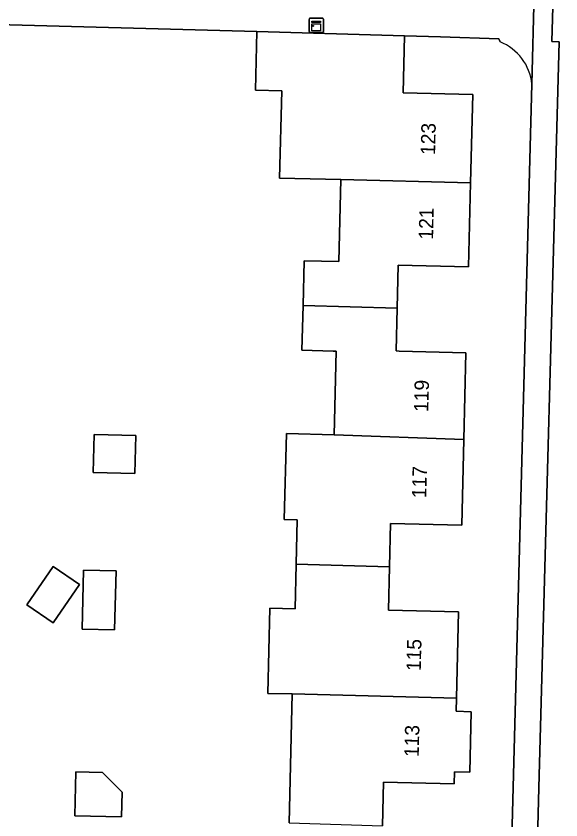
# Model space of a CAD drawing. Extents: x 162082 to 163401, y 388089 to 388636.
# Drawn here: x 162285.6 to 162323.5, y 388217.4 to 388273.3 of the extents above; entities that cross this region are included whole.
import ezdxf

# ---------------------------------------------------------------- set-up
doc = ezdxf.new("R2010")
doc.units = 0
for name, color, linetype in [('IMGEO_Erf', 7, 'Continuous'), ('IMGEO_Fietspad_gesloten', 7, 'Continuous'), ('IMGEO_Kast', 7, 'Continuous'), ('IMGEO_Pand', 7, 'Continuous'), ('IMGEO_Pand_nummerreeks', 7, 'Continuous'), ('IMGEO_Voetpad_open', 7, 'Continuous')]:
    doc.layers.add(name, color=color, linetype=linetype)

msp = doc.modelspace()

# ---------------------------------------------------------------- linework, layer by layer
at = {"layer": 'IMGEO_Erf'}
for points in [[(162304.806, 388226.156), (162303.113, 388226.196), (162303.254, 388232.113), (162305.006, 388232.071), (162305.08, 388235.17), (162305.154, 388238.272), (162304.253, 388238.294), (162304.396, 388244.262), (162307.719, 388244.182), (162307.858, 388249.995), (162307.65, 388250), (162305.485, 388250.052), (162305.56, 388253.17), (162305.634, 388256.284), (162308.049, 388256.226), (162308.185, 388261.921), (162303.928, 388262.022), (162304.073, 388268.103), (162302.245, 388268.147), (162302.342, 388272.22), (162263.7, 388273.276)], [(162319.266, 388271.498), (162319.18, 388271.723), (162315.121, 388271.847), (162312.61, 388271.92), (162312.515, 388267.96), (162317.356, 388267.844), (162317.21, 388261.705), (162317.07, 388255.854), (162312.167, 388255.971), (162312.096, 388252.984), (162312.025, 388250.005), (162312.234, 388250), (162316.884, 388249.889), (162316.74, 388243.852), (162316.598, 388237.899), (162311.645, 388238.017), (162311.573, 388234.99), (162311.501, 388231.974), (162316.36, 388231.859), (162316.217, 388225.87), (162316.195, 388224.95), (162317.245, 388224.924), (162317.144, 388220.726), (162316.094, 388220.751), (162316.074, 388219.901), (162311.153, 388220.018), (162311.081, 388216.991)], [(162319.131, 388179.663), (162320.158, 388219.684), (162321.465, 388268.569)], [(162304.592, 388217.19), (162304.806, 388226.156)]]:
    msp.add_lwpolyline(points, dxfattribs=at)
for points in [[(162290.974, 388241.548), (162291.037, 388244.189), (162293.937, 388244.12), (162293.874, 388241.479)], [(162286.363, 388232.352), (162288.176, 388235.015), (162290.008, 388233.768), (162288.195, 388231.105)], [(162290.203, 388230.667), (162290.301, 388234.774), (162292.556, 388234.72), (162292.458, 388230.614)], [(162292.937, 388217.603), (162289.681, 388217.681), (162289.754, 388220.734), (162291.626, 388220.69), (162292.978, 388219.338)]]:
    msp.add_lwpolyline(points, close=True, dxfattribs=at)
msp.add_arc((162317.954, 388268.223), 3.528, 5.6241, 68.172, dxfattribs=at)
at = {"layer": 'IMGEO_Fietspad_gesloten'}
msp.add_lwpolyline([(162328.116, 388454.582), (162328.029, 388450.685), (162327.347, 388422.874), (162326.755, 388399.008), (162326.261, 388398.982), (162326.033, 388389.849), (162326.541, 388389.838), (162325.438, 388348.309), (162323.174, 388282.796), (162322.856, 388271.532), (162323.359, 388271.511), (162321.941, 388219.637), (162320.374, 388158.154), (162320.194, 388151.229)], dxfattribs=at)
at = {"layer": 'IMGEO_Kast'}
for p, q in [((162305.975, 388272.224), (162305.975, 388273.065)), ((162305.975, 388273.065), (162305.975, 388272.224)), ((162306.05, 388273.149), (162306.891, 388273.149)), ((162306.891, 388273.149), (162306.05, 388273.149)), ((162306.975, 388273.074), (162306.975, 388272.233)), ((162306.975, 388272.233), (162306.975, 388273.074)), ((162306.9, 388272.149), (162306.059, 388272.149)), ((162306.059, 388272.149), (162306.9, 388272.149))]:
    msp.add_line(p, q, dxfattribs=at)
for points in [[(162306.17, 388272.939), (162306.77, 388272.939), (162306.77, 388272.854), (162306.17, 388272.854), (162306.17, 388272.939)], [(162306.17, 388272.764), (162306.77, 388272.764), (162306.77, 388272.275), (162306.17, 388272.275), (162306.17, 388272.764)]]:
    msp.add_lwpolyline(points, dxfattribs=at)
msp.add_circle((162306.254, 388272.613), 0.0377, dxfattribs=at)
for centre, start, end in [((162306.053, 388273.071), 92.4484, 184.2845), ((162306.053, 388273.071), 92.4484, 184.2845), ((162306.897, 388273.071), 2.4484, 94.2845), ((162306.897, 388273.071), 2.4484, 94.2845), ((162306.053, 388272.227), 182.4484, 274.2845), ((162306.053, 388272.227), 182.4484, 274.2845), ((162306.897, 388272.227), 272.4484, 4.2845), ((162306.897, 388272.227), 272.4484, 4.2845)]:
    msp.add_arc(centre, 0.0779, start, end, dxfattribs=at)
at = {"layer": 'IMGEO_Pand'}
for points in [[(162317.356, 388267.844), (162312.515, 388267.96), (162312.61, 388271.92), (162302.342, 388272.22), (162302.245, 388268.147), (162304.073, 388268.103), (162303.928, 388262.022), (162308.185, 388261.921), (162317.21, 388261.705)], [(162308.185, 388261.921), (162308.049, 388256.226), (162305.634, 388256.284), (162305.56, 388253.17), (162312.096, 388252.984), (162312.167, 388255.971), (162317.07, 388255.854), (162317.21, 388261.705)], [(162316.74, 388243.852), (162316.884, 388249.889), (162312.234, 388250), (162312.025, 388250.005), (162312.096, 388252.984), (162305.56, 388253.17), (162305.485, 388250.052), (162307.65, 388250), (162307.858, 388249.995), (162307.719, 388244.182)], [(162290.974, 388241.548), (162293.874, 388241.479), (162293.937, 388244.12), (162291.037, 388244.189)], [(162305.08, 388235.17), (162311.573, 388234.99), (162311.645, 388238.017), (162316.598, 388237.899), (162316.74, 388243.852), (162307.719, 388244.182), (162304.396, 388244.262), (162304.253, 388238.294), (162305.154, 388238.272)], [(162286.363, 388232.352), (162288.195, 388231.105), (162290.008, 388233.768), (162288.176, 388235.015)], [(162290.203, 388230.667), (162292.458, 388230.614), (162292.556, 388234.72), (162290.301, 388234.774)], [(162305.08, 388235.17), (162305.006, 388232.071), (162303.254, 388232.113), (162303.113, 388226.196), (162304.806, 388226.156), (162316.217, 388225.87), (162316.36, 388231.859), (162311.501, 388231.974), (162311.573, 388234.99)], [(162304.592, 388217.19), (162311.081, 388216.991), (162311.153, 388220.018), (162316.074, 388219.901), (162316.094, 388220.751), (162317.144, 388220.726), (162317.245, 388224.924), (162316.195, 388224.95), (162316.217, 388225.87), (162304.806, 388226.156)], [(162289.681, 388217.681), (162292.937, 388217.603), (162292.978, 388219.338), (162291.626, 388220.69), (162289.754, 388220.734)]]:
    msp.add_lwpolyline(points, close=True, dxfattribs=at)
at = {"layer": 'IMGEO_Voetpad_open'}
for points in [[(162328.957, 388459.155), (162328.239, 388459.175), (162328.425, 388466.717), (162326.67, 388467.741), (162324.944, 388398.956), (162324.875, 388396.866), (162324.775, 388392.309), (162324.727, 388389.88), (162323.548, 388344.871), (162322.596, 388308.7), (162322.064, 388289.216), (162321.838, 388282.94), (162321.754, 388279.943), (162321.622, 388274.941), (162321.465, 388268.569), (162320.158, 388219.684), (162319.131, 388179.663), (162318.651, 388160.969), (162318.592, 388158.661), (162318.461, 388153.271)], [(162320.194, 388151.229), (162320.374, 388158.154), (162321.941, 388219.637), (162323.359, 388271.511), (162322.856, 388271.532), (162323.174, 388282.796), (162325.438, 388348.309), (162326.541, 388389.838), (162326.033, 388389.849), (162326.261, 388398.982), (162326.755, 388399.008), (162327.347, 388422.874), (162328.029, 388450.685), (162328.116, 388454.582)], [(162321.465, 388268.569), (162321.622, 388274.941)], [(162263.7, 388273.276), (162302.342, 388272.22), (162312.61, 388271.92), (162315.121, 388271.847), (162319.18, 388271.723), (162319.266, 388271.498)]]:
    msp.add_lwpolyline(points, dxfattribs=at)
msp.add_arc((162317.954, 388268.223), 3.528, 5.6241, 68.172, dxfattribs=at)

# ---------------------------------------------------------------- texts
at = {"layer": 'IMGEO_Pand_nummerreeks'}
for s, rotation, p in [('123', 88.6308, (162314.734, 388263.62)), ('121', 88.6336, (162314.594, 388257.739)), ('119', 88.6336, (162314.265, 388245.757)), ('117', 88.6336, (162314.122, 388239.762)), ('115', 88.6299, (162313.741, 388227.735)), ('113', 88.6299, (162313.598, 388221.756))]:
    msp.add_text(s, height=1, rotation=rotation, dxfattribs=at).set_placement(p)

doc.saveas('drawing.dxf')
